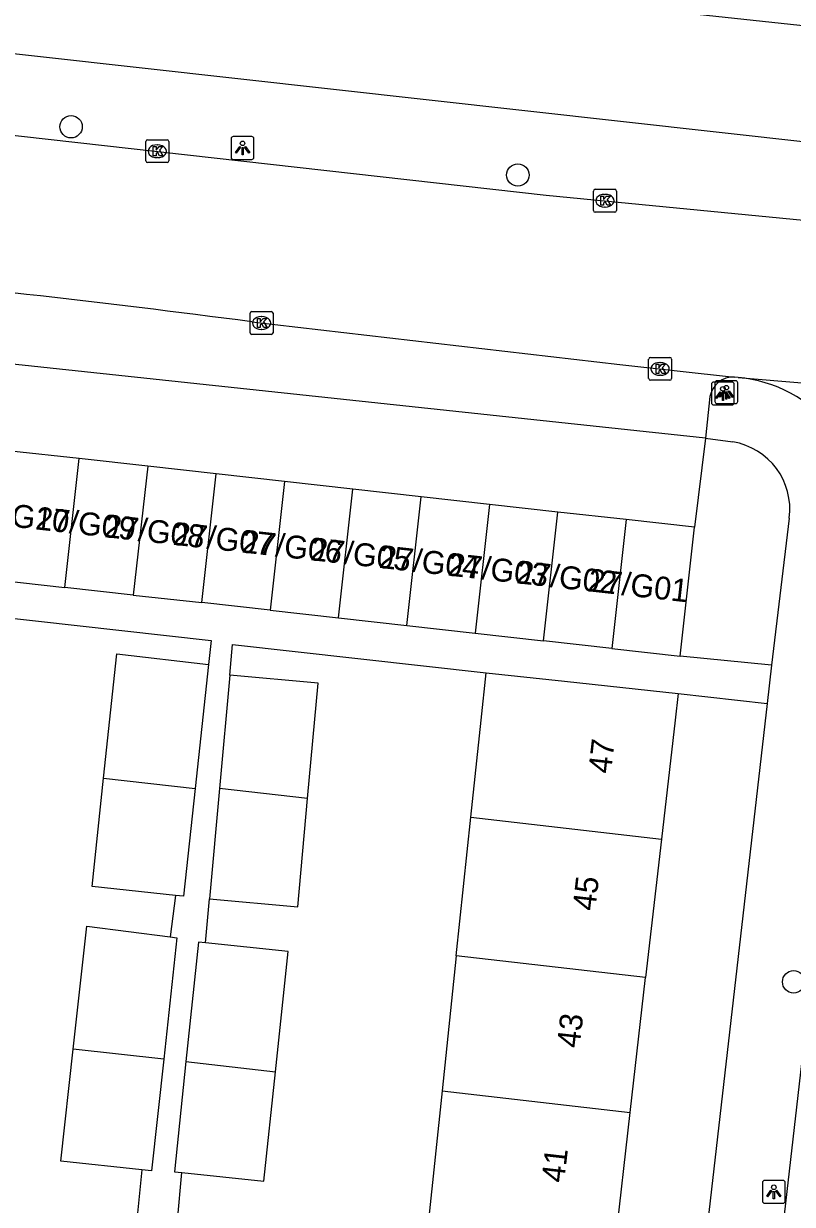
# Model space of a CAD drawing. Extents: x 162026 to 163499, y 387297 to 388169.
# Drawn here: x 162710.3 to 162743.9, y 387728.8 to 387780.4 of the extents above; entities that cross this region are included whole.
import ezdxf

# ---------------------------------------------------------------- set-up
doc = ezdxf.new("R2010")
doc.units = 0
for name, color, linetype in [('IMGEO_Boom', 7, 'Continuous'), ('IMGEO_Kolk', 7, 'Continuous'), ('IMGEO_Lichtpunt', 7, 'Continuous'), ('IMGEO_Pand', 7, 'Continuous'), ('IMGEO_Pand_nummerreeks', 7, 'Continuous'), ('IMGEO_Rijbaan_lokaal_open', 7, 'Continuous'), ('IMGEO_Voetpad_open', 7, 'Continuous')]:
    doc.layers.add(name, color=color, linetype=linetype)

msp = doc.modelspace()

# ---------------------------------------------------------------- linework, layer by layer
at = {"layer": 'IMGEO_Boom'}
for centre in [(162712.372, 387775.938), (162731.903, 387773.828), (162743.961, 387738.568)]:
    msp.add_circle(centre, 0.489, dxfattribs=at)
at = {"layer": 'IMGEO_Kolk'}
for p, q in [((162715.642, 387774.442), (162715.642, 387775.294)), ((162715.717, 387775.368), (162716.569, 387775.368)), ((162716.643, 387775.294), (162716.643, 387774.442)), ((162716.13, 387775.148), (162716.155, 387775.148)), ((162716.569, 387774.368), (162715.717, 387774.368)), ((162716.153, 387774.588), (162716.128, 387774.588)), ((162735.21, 387772.277), (162735.21, 387773.129)), ((162735.285, 387773.203), (162736.137, 387773.203)), ((162736.211, 387773.129), (162736.211, 387772.277)), ((162735.698, 387772.983), (162735.723, 387772.983)), ((162736.137, 387772.203), (162735.285, 387772.203)), ((162735.721, 387772.423), (162735.696, 387772.423)), ((162720.199, 387766.937), (162720.199, 387767.789)), ((162720.274, 387767.863), (162721.126, 387767.863)), ((162720.687, 387767.643), (162720.712, 387767.643)), ((162721.2, 387767.789), (162721.2, 387766.937)), ((162720.71, 387767.083), (162720.685, 387767.083)), ((162721.126, 387766.863), (162720.274, 387766.863)), ((162737.623, 387764.93), (162737.623, 387765.782)), ((162737.698, 387765.856), (162738.55, 387765.856)), ((162738.111, 387765.636), (162738.136, 387765.636)), ((162738.624, 387765.782), (162738.624, 387764.93)), ((162738.55, 387764.856), (162737.698, 387764.856)), ((162738.134, 387765.076), (162738.109, 387765.076))]:
    msp.add_line(p, q, dxfattribs=at)
for points in [[(162715.642, 387774.442), (162715.642, 387775.294)], [(162715.717, 387775.368), (162716.569, 387775.368)], [(162716.643, 387775.294), (162716.643, 387774.442)], [(162715.963, 387775.068), (162716.086, 387775.068), (162716.086, 387774.917), (162716.216, 387775.068), (162716.38, 387775.068), (162716.234, 387774.917), (162716.387, 387774.668), (162716.235, 387774.668), (162716.15, 387774.832), (162716.086, 387774.765), (162716.086, 387774.668), (162715.963, 387774.668), (162715.963, 387775.068)], [(162716.569, 387774.368), (162715.717, 387774.368)], [(162735.21, 387772.277), (162735.21, 387773.129)], [(162735.285, 387773.203), (162736.137, 387773.203)], [(162736.211, 387773.129), (162736.211, 387772.277)], [(162735.531, 387772.903), (162735.654, 387772.903), (162735.654, 387772.752), (162735.784, 387772.903), (162735.948, 387772.903), (162735.802, 387772.752), (162735.955, 387772.503), (162735.803, 387772.503), (162735.718, 387772.667), (162735.654, 387772.6), (162735.654, 387772.503), (162735.531, 387772.503), (162735.531, 387772.903)], [(162736.137, 387772.203), (162735.285, 387772.203)], [(162720.199, 387766.937), (162720.199, 387767.789)], [(162720.274, 387767.863), (162721.126, 387767.863)], [(162720.52, 387767.563), (162720.643, 387767.563), (162720.643, 387767.412), (162720.773, 387767.563), (162720.937, 387767.563), (162720.791, 387767.412), (162720.944, 387767.163), (162720.792, 387767.163), (162720.707, 387767.327), (162720.643, 387767.26), (162720.643, 387767.163), (162720.52, 387767.163), (162720.52, 387767.563)], [(162721.2, 387767.789), (162721.2, 387766.937)], [(162721.126, 387766.863), (162720.274, 387766.863)], [(162737.623, 387764.93), (162737.623, 387765.782)], [(162737.698, 387765.856), (162738.55, 387765.856)], [(162737.944, 387765.556), (162738.067, 387765.556), (162738.067, 387765.405), (162738.197, 387765.556), (162738.361, 387765.556), (162738.215, 387765.405), (162738.368, 387765.156), (162738.216, 387765.156), (162738.131, 387765.32), (162738.067, 387765.253), (162738.067, 387765.156), (162737.944, 387765.156), (162737.944, 387765.556)], [(162738.624, 387765.782), (162738.624, 387764.93)], [(162738.55, 387764.856), (162737.698, 387764.856)]]:
    msp.add_lwpolyline(points, dxfattribs=at)
for centre, start, end in [((162715.719, 387775.292), 91.552, 178.448), ((162715.719, 387775.292), 91.552, 178.448), ((162716.567, 387775.292), 1.552, 88.448), ((162716.567, 387775.292), 1.552, 88.448), ((162715.719, 387774.444), 181.552, 268.448), ((162715.719, 387774.444), 181.552, 268.448), ((162716.567, 387774.444), 271.552, 358.448), ((162716.567, 387774.444), 271.552, 358.448), ((162735.287, 387773.127), 91.552, 178.448), ((162735.287, 387773.127), 91.552, 178.448), ((162736.135, 387773.127), 1.552, 88.448), ((162736.135, 387773.127), 1.552, 88.448), ((162735.287, 387772.279), 181.552, 268.448), ((162735.287, 387772.279), 181.552, 268.448), ((162736.135, 387772.279), 271.552, 358.448), ((162736.135, 387772.279), 271.552, 358.448), ((162720.276, 387767.787), 91.552, 178.448), ((162720.276, 387767.787), 91.552, 178.448), ((162721.124, 387767.787), 1.552, 88.448), ((162721.124, 387767.787), 1.552, 88.448), ((162720.276, 387766.939), 181.552, 268.448), ((162720.276, 387766.939), 181.552, 268.448), ((162721.124, 387766.939), 271.552, 358.448), ((162721.124, 387766.939), 271.552, 358.448), ((162737.7, 387765.78), 91.552, 178.448), ((162737.7, 387765.78), 91.552, 178.448), ((162738.548, 387765.78), 1.552, 88.448), ((162738.548, 387765.78), 1.552, 88.448), ((162737.7, 387764.932), 181.552, 268.448), ((162737.7, 387764.932), 181.552, 268.448), ((162738.548, 387764.932), 271.552, 358.448), ((162738.548, 387764.932), 271.552, 358.448)]:
    msp.add_arc(centre, 0.0765, start, end, dxfattribs=at)
for centre, major_axis, ratio, start_param, end_param in [((162716.129, 387774.868), (-0.387, 0.002), 0.722429, 4.712389, 7.853982), ((162716.154, 387774.868), (-0.39, 0.002), 0.717154, 1.570796, 4.712389), ((162735.697, 387772.703), (-0.387, 0.002), 0.722429, 4.712389, 7.853982), ((162735.722, 387772.703), (-0.39, 0.002), 0.717154, 1.570796, 4.712389), ((162720.686, 387767.363), (-0.387, 0.002), 0.722429, 4.712389, 7.853982), ((162720.711, 387767.363), (-0.39, 0.002), 0.717154, 1.570796, 4.712389), ((162738.11, 387765.356), (-0.387, 0.002), 0.722429, 4.712389, 7.853982), ((162738.135, 387765.356), (-0.39, 0.002), 0.717154, 1.570796, 4.712389)]:
    msp.add_ellipse(centre, major_axis=major_axis, ratio=ratio, start_param=start_param, end_param=end_param, dxfattribs=at)
at = {"layer": 'IMGEO_Lichtpunt'}
for p, q in [((162719.37, 387775.414), (162719.37, 387774.607)), ((162719.37, 387775.414), (162719.37, 387774.607)), ((162720.272, 387775.509), (162719.464, 387775.509)), ((162720.272, 387775.509), (162719.464, 387775.509)), ((162720.366, 387774.607), (162720.366, 387775.414)), ((162720.366, 387774.607), (162720.366, 387775.414)), ((162719.464, 387774.513), (162720.272, 387774.513)), ((162719.464, 387774.513), (162720.272, 387774.513)), ((162741.422, 387764.834), (162740.614, 387764.834)), ((162741.422, 387764.834), (162740.614, 387764.834)), ((162740.37, 387764.684), (162740.37, 387763.877)), ((162740.37, 387764.684), (162740.37, 387763.877)), ((162741.272, 387764.779), (162740.464, 387764.779)), ((162741.272, 387764.779), (162740.464, 387764.779)), ((162740.52, 387764.739), (162740.52, 387763.932)), ((162740.52, 387764.739), (162740.52, 387763.932)), ((162741.366, 387763.877), (162741.366, 387764.684)), ((162741.366, 387763.877), (162741.366, 387764.684)), ((162741.516, 387763.932), (162741.516, 387764.739)), ((162741.516, 387763.932), (162741.516, 387764.739)), ((162740.614, 387763.838), (162741.422, 387763.838)), ((162740.614, 387763.838), (162741.422, 387763.838)), ((162740.464, 387763.783), (162741.272, 387763.783)), ((162740.464, 387763.783), (162741.272, 387763.783)), ((162742.595, 387729.794), (162742.595, 387728.987)), ((162742.595, 387729.794), (162742.595, 387728.987)), ((162743.497, 387729.889), (162742.689, 387729.889)), ((162743.497, 387729.889), (162742.689, 387729.889)), ((162743.591, 387728.987), (162743.591, 387729.794)), ((162743.591, 387728.987), (162743.591, 387729.794)), ((162742.689, 387728.893), (162743.497, 387728.893)), ((162742.689, 387728.893), (162743.497, 387728.893))]:
    msp.add_line(p, q, dxfattribs=at)
for points in [[(162719.744, 387775.078), (162719.783, 387775.05), (162719.595, 387774.788), (162719.557, 387774.815), (162719.744, 387775.078)], [(162719.846, 387775.03), (162719.893, 387775.03), (162719.893, 387774.708), (162719.846, 387774.708), (162719.846, 387775.03)], [(162719.956, 387775.05), (162719.994, 387775.077), (162720.181, 387774.815), (162720.142, 387774.787), (162719.956, 387775.05)], [(162740.744, 387764.348), (162740.783, 387764.32), (162740.595, 387764.058), (162740.557, 387764.085), (162740.744, 387764.348)], [(162740.894, 387764.403), (162740.933, 387764.375), (162740.745, 387764.113), (162740.707, 387764.14), (162740.894, 387764.403)], [(162740.956, 387764.32), (162740.994, 387764.347), (162741.181, 387764.085), (162741.142, 387764.057), (162740.956, 387764.32)], [(162740.996, 387764.355), (162741.043, 387764.355), (162741.043, 387764.033), (162740.996, 387764.033), (162740.996, 387764.355)], [(162741.106, 387764.375), (162741.144, 387764.402), (162741.331, 387764.14), (162741.292, 387764.112), (162741.106, 387764.375)], [(162740.846, 387764.3), (162740.893, 387764.3), (162740.893, 387763.978), (162740.846, 387763.978), (162740.846, 387764.3)], [(162742.969, 387729.458), (162743.008, 387729.43), (162742.82, 387729.168), (162742.782, 387729.195), (162742.969, 387729.458)], [(162743.071, 387729.41), (162743.118, 387729.41), (162743.118, 387729.088), (162743.071, 387729.088), (162743.071, 387729.41)], [(162743.181, 387729.43), (162743.219, 387729.457), (162743.406, 387729.195), (162743.367, 387729.167), (162743.181, 387729.43)]]:
    msp.add_lwpolyline(points, dxfattribs=at)
for centre in [(162719.869, 387775.212), (162740.869, 387764.482), (162741.019, 387764.537), (162743.094, 387729.592)]:
    msp.add_circle(centre, 0.0994, dxfattribs=at)
for centre, start, end in [((162719.464, 387775.414), 90, 180), ((162719.464, 387775.414), 90, 180), ((162720.272, 387775.414), 0, 90), ((162720.272, 387775.414), 0, 90), ((162719.464, 387774.607), 180, 270), ((162719.464, 387774.607), 180, 270), ((162720.272, 387774.607), 270, 0), ((162720.272, 387774.607), 270, 360), ((162740.614, 387764.739), 90, 180), ((162740.614, 387764.739), 90, 180), ((162741.422, 387764.739), 0, 90), ((162741.422, 387764.739), 0, 90), ((162740.464, 387764.684), 90, 180), ((162740.464, 387764.684), 90, 180), ((162741.272, 387764.684), 0, 90), ((162741.272, 387764.684), 0, 90), ((162740.464, 387763.877), 180, 270), ((162740.464, 387763.877), 180, 270), ((162740.614, 387763.932), 180, 270), ((162740.614, 387763.932), 180, 270), ((162741.272, 387763.877), 270, 0), ((162741.272, 387763.877), 270, 360), ((162741.422, 387763.932), 270, 0), ((162741.422, 387763.932), 270, 360), ((162742.689, 387729.794), 90, 180), ((162742.689, 387729.794), 90, 180), ((162743.497, 387729.794), 0, 90), ((162743.497, 387729.794), 0, 90), ((162742.689, 387728.987), 180, 270), ((162742.689, 387728.987), 180, 270), ((162743.497, 387728.987), 270, 0), ((162743.497, 387728.987), 270, 360)]:
    msp.add_arc(centre, 0.0946, start, end, dxfattribs=at)
at = {"layer": 'IMGEO_Pand'}
for points in [[(162739.337, 387780.905), (162745.449, 387780.247)], [(162712.732, 387761.433), (162709.743, 387761.766)], [(162712.104, 387755.806), (162712.732, 387761.433)], [(162715.721, 387761.1), (162712.732, 387761.433)], [(162715.721, 387761.1), (162715.093, 387755.473)], [(162718.71, 387760.767), (162715.721, 387761.1)], [(162718.082, 387755.14), (162718.71, 387760.767)], [(162721.698, 387760.433), (162718.71, 387760.767)], [(162721.698, 387760.433), (162721.071, 387754.806)], [(162724.687, 387760.1), (162721.698, 387760.433)], [(162724.06, 387754.473), (162724.687, 387760.1)], [(162727.676, 387759.767), (162724.687, 387760.1)], [(162727.049, 387754.14), (162727.676, 387759.767)], [(162730.665, 387759.434), (162727.676, 387759.767)], [(162730.665, 387759.434), (162730.038, 387753.807)], [(162733.654, 387759.1), (162730.665, 387759.434)], [(162733.027, 387753.473), (162733.654, 387759.1)], [(162736.643, 387758.767), (162733.654, 387759.1)], [(162736.643, 387758.767), (162736.016, 387753.14)], [(162739.632, 387758.434), (162736.643, 387758.767)], [(162739.004, 387752.807), (162739.632, 387758.434)], [(162709.115, 387756.139), (162712.104, 387755.806)], [(162715.093, 387755.473), (162712.104, 387755.806)], [(162715.093, 387755.473), (162718.082, 387755.14)], [(162721.071, 387754.806), (162718.082, 387755.14)], [(162721.071, 387754.806), (162724.06, 387754.473)], [(162724.06, 387754.473), (162727.049, 387754.14)], [(162727.049, 387754.14), (162730.038, 387753.807)], [(162730.038, 387753.807), (162733.027, 387753.473)], [(162736.016, 387753.14), (162733.027, 387753.473)], [(162736.016, 387753.14), (162739.004, 387752.807)], [(162713.795, 387747.471), (162714.37, 387752.91), (162718.385, 387752.438)], [(162718.385, 387752.438), (162717.796, 387747.022)], [(162719.308, 387751.97), (162718.859, 387747.019)], [(162722.715, 387746.577), (162723.172, 387751.62), (162719.308, 387751.97)], [(162729.855, 387745.76), (162730.303, 387750), (162730.522, 387752.068)], [(162730.522, 387752.068), (162733.94, 387751.703), (162738.911, 387751.172)], [(162738.911, 387751.172), (162738.777, 387750), (162738.183, 387744.807)], [(162716.933, 387742.345), (162713.294, 387742.728), (162713.795, 387747.471)], [(162713.795, 387747.471), (162717.796, 387747.022)], [(162717.796, 387747.022), (162717.283, 387742.308), (162716.933, 387742.345)], [(162718.859, 387747.019), (162718.422, 387742.196)], [(162722.715, 387746.577), (162718.859, 387747.019)], [(162718.422, 387742.196), (162722.286, 387741.846), (162722.715, 387746.577)], [(162729.214, 387739.7), (162729.855, 387745.76)], [(162729.855, 387745.76), (162738.183, 387744.807)], [(162738.183, 387744.807), (162737.491, 387738.754)], [(162712.468, 387735.629), (162713.058, 387740.996), (162716.704, 387740.534)], [(162716.704, 387740.534), (162716.994, 387740.497), (162716.42, 387735.186)], [(162718.247, 387740.268), (162717.94, 387740.3), (162717.392, 387735.083)], [(162721.307, 387734.636), (162721.858, 387739.889), (162718.247, 387740.268)], [(162729.214, 387739.7), (162728.591, 387733.802)], [(162737.491, 387738.754), (162729.214, 387739.7)], [(162736.817, 387732.861), (162737.491, 387738.754)], [(162715.466, 387730.36), (162711.93, 387730.735), (162712.468, 387735.629)], [(162716.42, 387735.186), (162712.468, 387735.629)], [(162716.42, 387735.186), (162715.892, 387730.315), (162715.466, 387730.36)], [(162717.392, 387735.083), (162716.887, 387730.265), (162717.212, 387730.231)], [(162717.392, 387735.083), (162721.307, 387734.636)], [(162717.212, 387730.231), (162720.805, 387729.853), (162721.307, 387734.636)], [(162728.591, 387733.802), (162727.978, 387728.001)], [(162728.591, 387733.802), (162736.817, 387732.861)], [(162736.154, 387727.066), (162736.817, 387732.861)]]:
    msp.add_lwpolyline(points, dxfattribs=at)
at = {"layer": 'IMGEO_Rijbaan_lokaal_open'}
for points in [[(162672.732, 387779.736), (162733.146, 387772.952), (162748.592, 387771.451), (162761.4, 387770.57), (162786.33, 387769.869)], [(162720.28, 387767.413), (162736.369, 387765.551), (162741.376, 387765)], [(162741.531, 387764.983), (162741.376, 387765)], [(162741.531, 387764.983), (162759.984, 387763.435)], [(162737.818, 387678.283), (162746.041, 387750), (162746.989, 387758.269)]]:
    msp.add_lwpolyline(points, dxfattribs=at)
for centre, radius, start, end in [((162649.289, 387224.909), 547.129, 82.54472, 84.62452), ((162740.979, 387758.959), 6.049, 353.4503, 84.7669)]:
    msp.add_arc(centre, radius, start, end, dxfattribs=at)
at = {"layer": 'IMGEO_Voetpad_open'}
for points in [[(162744.889, 387775.223), (162673.124, 387783.227)], [(162740.101, 387762.323), (162701.62, 387766.437)], [(162740.301, 387764.143), (162740.101, 387762.323)], [(162740.101, 387762.323), (162739.632, 387758.434)], [(162740.101, 387762.323), (162741.305, 387762.168)], [(162743.772, 387758.836), (162742.997, 387752.411)], [(162706.903, 387754.786), (162718.503, 387753.49), (162718.385, 387752.438)], [(162719.308, 387751.97), (162719.429, 387753.308), (162730.522, 387752.068)], [(162742.997, 387752.411), (162739.004, 387752.807)], [(162742.997, 387752.411), (162742.804, 387750.726)], [(162738.911, 387751.172), (162742.804, 387750.726)], [(162742.804, 387750.726), (162734.221, 387675.875), (162728.159, 387676.579), (162714.612, 387678.153)], [(162716.933, 387742.345), (162716.704, 387740.534)], [(162718.247, 387740.268), (162718.422, 387742.196)], [(162715.466, 387730.36), (162715.258, 387728.313)], [(162717.023, 387728.142), (162717.212, 387730.231)]]:
    msp.add_lwpolyline(points, dxfattribs=at)
for centre, radius, start, end in [((162741.339, 387763.944), 1.057, 88.0003, 169.124), ((162740.807, 387759.22), 2.99, 352.6162, 80.416)]:
    msp.add_arc(centre, radius, start, end, dxfattribs=at)

# ---------------------------------------------------------------- texts
at = {"layer": 'IMGEO_Pand_nummerreeks'}
for s, rotation, p in [('27/G10', 353.6095, (162707.876, 387758.672)), ('27/G09', 353.6095, (162710.784, 387758.346)), ('27/G08', 353.6095, (162713.795, 387758.009)), ('27/G07', 353.6095, (162716.797, 387757.673)), ('27/G06', 353.6095, (162719.801, 387757.336)), ('27/G05', 353.6095, (162722.806, 387757)), ('27/G04', 353.6095, (162725.811, 387756.663)), ('27/G03', 353.6095, (162728.816, 387756.327)), ('27/G02', 353.6095, (162731.814, 387755.991)), ('27/G01', 353.6095, (162734.935, 387755.641)), ('47', 83.4746, (162735.971, 387747.64)), ('45', 83.4746, (162735.285, 387741.644)), ('43', 83.4746, (162734.599, 387735.648)), ('41', 83.4746, (162733.926, 387729.764))]:
    msp.add_text(s, height=1, rotation=rotation, dxfattribs=at).set_placement(p)

doc.saveas('drawing.dxf')
